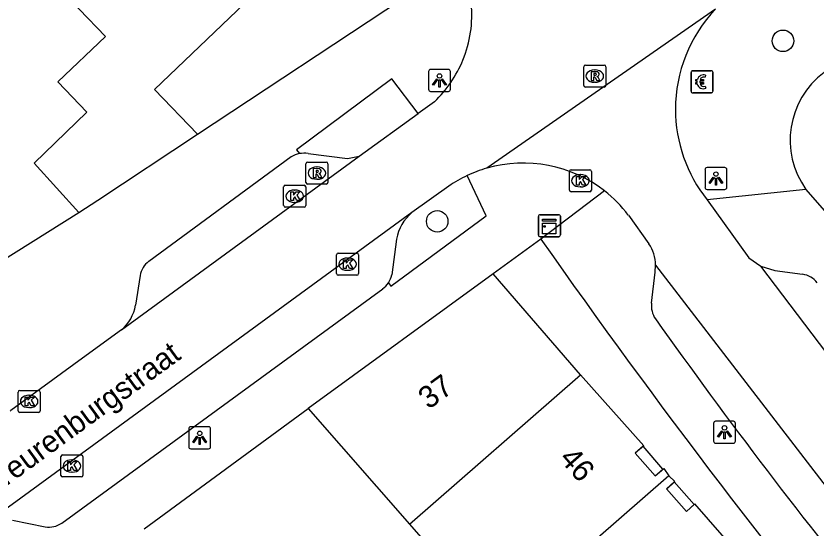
# Model space of a CAD drawing. Extents: x 161772 to 163123, y 383092 to 383917.
# Drawn here: x 162216.99 to 162253.34, y 383316.84 to 383340.11 of the extents above; entities that cross this region are included whole.
import ezdxf

# ---------------------------------------------------------------- set-up
doc = ezdxf.new("R2010")
doc.units = 0
for name, color, linetype in [('IMGEO_Betaalautomaat', 7, 'Continuous'), ('IMGEO_Boom', 7, 'Continuous'), ('IMGEO_Kast', 7, 'Continuous'), ('IMGEO_Kolk', 7, 'Continuous'), ('IMGEO_Lichtpunt', 7, 'Continuous'), ('IMGEO_Muur', 7, 'Continuous'), ('IMGEO_Openbare_ruimte_label', 7, 'Continuous'), ('IMGEO_Pand', 7, 'Continuous'), ('IMGEO_Pand_nummerreeks', 7, 'Continuous'), ('IMGEO_Pand_overbouw', 7, 'Continuous'), ('IMGEO_Parkeervlak_open', 7, 'Continuous'), ('IMGEO_Rijbaan_lokaal_open', 7, 'Continuous'), ('IMGEO_Rioolput', 7, 'Continuous'), ('IMGEO_Voetpad_open', 7, 'Continuous')]:
    doc.layers.add(name, color=color, linetype=linetype)

msp = doc.modelspace()

# ---------------------------------------------------------------- linework, layer by layer
at = {"layer": 'IMGEO_Betaalautomaat'}
for p, q in [((162247.657, 383336.696), (162247.657, 383337.537)), ((162247.657, 383337.537), (162247.657, 383336.696)), ((162247.732, 383337.62), (162248.573, 383337.62)), ((162248.573, 383337.62), (162247.732, 383337.62)), ((162248.319, 383337.425), (162248.302, 383337.325)), ((162248.656, 383337.546), (162248.656, 383336.705)), ((162248.656, 383336.705), (162248.656, 383337.546)), ((162247.94, 383337.084), (162247.94, 383337.152)), ((162248.061, 383337.152), (162248.061, 383337.084)), ((162248.306, 383336.919), (162248.328, 383336.832)), ((162248.582, 383336.621), (162247.741, 383336.621)), ((162247.741, 383336.621), (162248.582, 383336.621))]:
    msp.add_line(p, q, dxfattribs=at)
for points in [[(162247.94, 383337.152), (162247.871, 383337.152), (162247.871, 383337.221), (162247.95, 383337.221)], [(162247.945, 383337.015), (162247.871, 383337.015), (162247.871, 383337.084), (162247.94, 383337.084)], [(162248.072, 383337.221), (162248.219, 383337.221), (162248.219, 383337.152), (162248.061, 383337.152)], [(162248.061, 383337.084), (162248.219, 383337.084), (162248.219, 383337.015), (162248.075, 383337.015)]]:
    msp.add_lwpolyline(points, dxfattribs=at)
for centre, radius, start, end in [((162247.735, 383337.543), 0.0779, 92.4484, 184.2845), ((162247.735, 383337.543), 0.0779, 92.4484, 184.2845), ((162248.233, 383337.145), 0.293, 73.014, 165.0139), ((162248.239, 383337.158), 0.179, 69.3236, 159.5683), ((162248.579, 383337.543), 0.0779, 2.4484, 94.2845), ((162248.579, 383337.543), 0.0779, 2.4484, 94.2845), ((162248.206, 383337.07), 0.267, 191.8096, 297.0389), ((162248.239, 383337.085), 0.179, 202.7625, 291.8693), ((162247.735, 383336.699), 0.0779, 182.4484, 274.2845), ((162247.735, 383336.699), 0.0779, 182.4484, 274.2845), ((162248.579, 383336.699), 0.0779, 272.4484, 4.2845), ((162248.579, 383336.699), 0.0779, 272.4484, 4.2845)]:
    msp.add_arc(centre, radius, start, end, dxfattribs=at)
at = {"layer": 'IMGEO_Boom'}
for centre in [(162251.834, 383338.982), (162236.128, 383330.777)]:
    msp.add_circle(centre, 0.489, dxfattribs=at)
at = {"layer": 'IMGEO_Kast'}
for p, q in [((162240.722, 383330.155), (162240.722, 383330.996)), ((162240.722, 383330.996), (162240.722, 383330.155)), ((162240.797, 383331.08), (162241.638, 383331.08)), ((162241.638, 383331.08), (162240.797, 383331.08)), ((162241.722, 383331.005), (162241.722, 383330.164)), ((162241.722, 383330.164), (162241.722, 383331.005)), ((162241.647, 383330.08), (162240.806, 383330.08)), ((162240.806, 383330.08), (162241.647, 383330.08))]:
    msp.add_line(p, q, dxfattribs=at)
for points in [[(162240.917, 383330.87), (162241.517, 383330.87), (162241.517, 383330.785), (162240.917, 383330.785), (162240.917, 383330.87)], [(162240.917, 383330.695), (162241.517, 383330.695), (162241.517, 383330.206), (162240.917, 383330.206), (162240.917, 383330.695)]]:
    msp.add_lwpolyline(points, dxfattribs=at)
msp.add_circle((162241.001, 383330.544), 0.0377, dxfattribs=at)
for centre, start, end in [((162240.8, 383331.002), 92.4484, 184.2845), ((162240.8, 383331.002), 92.4484, 184.2845), ((162241.644, 383331.002), 2.4484, 94.2845), ((162241.644, 383331.002), 2.4484, 94.2845), ((162240.8, 383330.158), 182.4484, 274.2845), ((162240.8, 383330.158), 182.4484, 274.2845), ((162241.644, 383330.158), 272.4484, 4.2845), ((162241.644, 383330.158), 272.4484, 4.2845)]:
    msp.add_arc(centre, 0.0779, start, end, dxfattribs=at)
at = {"layer": 'IMGEO_Kolk'}
for p, q in [((162242.134, 383332.197), (162242.134, 383333.049)), ((162242.209, 383333.123), (162243.061, 383333.123)), ((162243.135, 383333.049), (162243.135, 383332.197)), ((162242.622, 383332.903), (162242.647, 383332.903)), ((162229.151, 383331.494), (162229.151, 383332.346)), ((162229.226, 383332.42), (162230.078, 383332.42)), ((162229.639, 383332.2), (162229.664, 383332.2)), ((162230.152, 383332.346), (162230.152, 383331.494)), ((162242.645, 383332.343), (162242.62, 383332.343)), ((162243.061, 383332.123), (162242.209, 383332.123)), ((162229.662, 383331.64), (162229.637, 383331.64)), ((162230.078, 383331.42), (162229.226, 383331.42)), ((162231.628, 383329.33), (162232.48, 383329.33)), ((162231.553, 383328.404), (162231.553, 383329.256)), ((162232.041, 383329.11), (162232.066, 383329.11)), ((162232.554, 383329.256), (162232.554, 383328.404)), ((162232.48, 383328.33), (162231.628, 383328.33)), ((162232.064, 383328.55), (162232.039, 383328.55)), ((162217.088, 383322.166), (162217.088, 383323.018)), ((162217.163, 383323.092), (162218.015, 383323.092)), ((162217.576, 383322.872), (162217.601, 383322.872)), ((162218.089, 383323.018), (162218.089, 383322.166)), ((162218.015, 383322.092), (162217.163, 383322.092)), ((162217.599, 383322.312), (162217.574, 383322.312)), ((162219.029, 383319.23), (162219.029, 383320.082)), ((162219.104, 383320.156), (162219.956, 383320.156)), ((162219.517, 383319.936), (162219.542, 383319.936)), ((162220.03, 383320.082), (162220.03, 383319.23)), ((162219.956, 383319.156), (162219.104, 383319.156)), ((162219.54, 383319.376), (162219.515, 383319.376))]:
    msp.add_line(p, q, dxfattribs=at)
for points in [[(162242.134, 383332.197), (162242.134, 383333.049)], [(162242.209, 383333.123), (162243.061, 383333.123)], [(162243.135, 383333.049), (162243.135, 383332.197)], [(162242.455, 383332.823), (162242.578, 383332.823), (162242.578, 383332.672), (162242.708, 383332.823), (162242.872, 383332.823), (162242.726, 383332.672), (162242.879, 383332.423), (162242.727, 383332.423), (162242.642, 383332.587), (162242.578, 383332.52), (162242.578, 383332.423), (162242.455, 383332.423), (162242.455, 383332.823)], [(162229.151, 383331.494), (162229.151, 383332.346)], [(162229.226, 383332.42), (162230.078, 383332.42)], [(162230.152, 383332.346), (162230.152, 383331.494)], [(162229.472, 383332.12), (162229.595, 383332.12), (162229.595, 383331.969), (162229.725, 383332.12), (162229.889, 383332.12), (162229.743, 383331.969), (162229.896, 383331.72), (162229.744, 383331.72), (162229.659, 383331.884), (162229.595, 383331.817), (162229.595, 383331.72), (162229.472, 383331.72), (162229.472, 383332.12)], [(162243.061, 383332.123), (162242.209, 383332.123)], [(162230.078, 383331.42), (162229.226, 383331.42)], [(162231.628, 383329.33), (162232.48, 383329.33)], [(162231.553, 383328.404), (162231.553, 383329.256)], [(162231.874, 383329.03), (162231.997, 383329.03), (162231.997, 383328.879), (162232.127, 383329.03), (162232.291, 383329.03), (162232.145, 383328.879), (162232.298, 383328.63), (162232.146, 383328.63), (162232.061, 383328.794), (162231.997, 383328.727), (162231.997, 383328.63), (162231.874, 383328.63), (162231.874, 383329.03)], [(162232.554, 383329.256), (162232.554, 383328.404)], [(162232.48, 383328.33), (162231.628, 383328.33)], [(162217.088, 383322.166), (162217.088, 383323.018)], [(162217.163, 383323.092), (162218.015, 383323.092)], [(162217.409, 383322.792), (162217.532, 383322.792), (162217.532, 383322.641), (162217.662, 383322.792), (162217.826, 383322.792), (162217.68, 383322.641), (162217.833, 383322.392), (162217.681, 383322.392), (162217.596, 383322.556), (162217.532, 383322.489), (162217.532, 383322.392), (162217.409, 383322.392), (162217.409, 383322.792)], [(162218.089, 383323.018), (162218.089, 383322.166)], [(162218.015, 383322.092), (162217.163, 383322.092)], [(162219.029, 383319.23), (162219.029, 383320.082)], [(162219.104, 383320.156), (162219.956, 383320.156)], [(162219.35, 383319.856), (162219.473, 383319.856), (162219.473, 383319.705), (162219.603, 383319.856), (162219.767, 383319.856), (162219.621, 383319.705), (162219.774, 383319.456), (162219.622, 383319.456), (162219.537, 383319.62), (162219.473, 383319.553), (162219.473, 383319.456), (162219.35, 383319.456), (162219.35, 383319.856)], [(162220.03, 383320.082), (162220.03, 383319.23)], [(162219.956, 383319.156), (162219.104, 383319.156)]]:
    msp.add_lwpolyline(points, dxfattribs=at)
for centre, start, end in [((162242.211, 383333.047), 91.552, 178.448), ((162242.211, 383333.047), 91.552, 178.448), ((162243.059, 383333.047), 1.552, 88.448), ((162243.059, 383333.047), 1.552, 88.448), ((162229.228, 383332.344), 91.552, 178.448), ((162229.228, 383332.344), 91.552, 178.448), ((162230.076, 383332.344), 1.552, 88.448), ((162230.076, 383332.344), 1.552, 88.448), ((162242.211, 383332.199), 181.552, 268.448), ((162242.211, 383332.199), 181.552, 268.448), ((162243.059, 383332.199), 271.552, 358.448), ((162243.059, 383332.199), 271.552, 358.448), ((162229.228, 383331.496), 181.552, 268.448), ((162229.228, 383331.496), 181.552, 268.448), ((162230.076, 383331.496), 271.552, 358.448), ((162230.076, 383331.496), 271.552, 358.448), ((162231.63, 383329.254), 91.552, 178.448), ((162231.63, 383329.254), 91.552, 178.448), ((162232.478, 383329.254), 1.552, 88.448), ((162232.478, 383329.254), 1.552, 88.448), ((162231.63, 383328.406), 181.552, 268.448), ((162231.63, 383328.406), 181.552, 268.448), ((162232.478, 383328.406), 271.552, 358.448), ((162232.478, 383328.406), 271.552, 358.448), ((162217.165, 383323.016), 91.552, 178.448), ((162217.165, 383323.016), 91.552, 178.448), ((162218.013, 383323.016), 1.552, 88.448), ((162218.013, 383323.016), 1.552, 88.448), ((162217.165, 383322.168), 181.552, 268.448), ((162217.165, 383322.168), 181.552, 268.448), ((162218.013, 383322.168), 271.552, 358.448), ((162218.013, 383322.168), 271.552, 358.448), ((162219.106, 383320.08), 91.552, 178.448), ((162219.106, 383320.08), 91.552, 178.448), ((162219.954, 383320.08), 1.552, 88.448), ((162219.954, 383320.08), 1.552, 88.448), ((162219.106, 383319.232), 181.552, 268.448), ((162219.106, 383319.232), 181.552, 268.448), ((162219.954, 383319.232), 271.552, 358.448), ((162219.954, 383319.232), 271.552, 358.448)]:
    msp.add_arc(centre, 0.0765, start, end, dxfattribs=at)
for centre, major_axis, ratio, start_param, end_param in [((162242.621, 383332.623), (-0.387, 0.002), 0.722429, 4.712389, 7.853982), ((162242.646, 383332.623), (-0.39, 0.002), 0.717154, 1.570796, 4.712389), ((162229.638, 383331.92), (-0.387, 0.002), 0.722429, 4.712389, 7.853982), ((162229.663, 383331.92), (-0.39, 0.002), 0.717154, 1.570796, 4.712389), ((162232.04, 383328.83), (-0.387, 0.002), 0.722429, 4.712389, 7.853982), ((162232.065, 383328.83), (-0.39, 0.002), 0.717154, 1.570796, 4.712389), ((162217.575, 383322.592), (-0.387, 0.002), 0.722429, 4.712389, 7.853982), ((162217.6, 383322.592), (-0.39, 0.002), 0.717154, 1.570796, 4.712389), ((162219.516, 383319.656), (-0.387, 0.002), 0.722429, 4.712389, 7.853982), ((162219.541, 383319.656), (-0.39, 0.002), 0.717154, 1.570796, 4.712389)]:
    msp.add_ellipse(centre, major_axis=major_axis, ratio=ratio, start_param=start_param, end_param=end_param, dxfattribs=at)
at = {"layer": 'IMGEO_Lichtpunt'}
for p, q in [((162236.634, 383337.682), (162235.826, 383337.682)), ((162236.634, 383337.682), (162235.826, 383337.682)), ((162235.732, 383337.587), (162235.732, 383336.78)), ((162235.732, 383337.587), (162235.732, 383336.78)), ((162236.728, 383336.78), (162236.728, 383337.587)), ((162236.728, 383336.78), (162236.728, 383337.587)), ((162235.826, 383336.686), (162236.634, 383336.686)), ((162235.826, 383336.686), (162236.634, 383336.686)), ((162248.293, 383333.128), (162248.293, 383332.321)), ((162248.293, 383333.128), (162248.293, 383332.321)), ((162249.195, 383333.223), (162248.387, 383333.223)), ((162249.195, 383333.223), (162248.387, 383333.223)), ((162249.289, 383332.321), (162249.289, 383333.128)), ((162249.289, 383332.321), (162249.289, 383333.128)), ((162248.387, 383332.227), (162249.195, 383332.227)), ((162248.387, 383332.227), (162249.195, 383332.227)), ((162249.582, 383321.687), (162248.774, 383321.687)), ((162249.582, 383321.687), (162248.774, 383321.687)), ((162224.837, 383321.342), (162224.837, 383320.535)), ((162224.837, 383321.342), (162224.837, 383320.535)), ((162225.739, 383321.437), (162224.931, 383321.437)), ((162225.739, 383321.437), (162224.931, 383321.437)), ((162225.833, 383320.535), (162225.833, 383321.342)), ((162225.833, 383320.535), (162225.833, 383321.342)), ((162248.68, 383321.592), (162248.68, 383320.785)), ((162248.68, 383321.592), (162248.68, 383320.785)), ((162249.676, 383320.785), (162249.676, 383321.592)), ((162249.676, 383320.785), (162249.676, 383321.592)), ((162248.774, 383320.691), (162249.582, 383320.691)), ((162248.774, 383320.691), (162249.582, 383320.691)), ((162224.931, 383320.441), (162225.739, 383320.441)), ((162224.931, 383320.441), (162225.739, 383320.441))]:
    msp.add_line(p, q, dxfattribs=at)
for points in [[(162236.106, 383337.251), (162236.145, 383337.223), (162235.957, 383336.961), (162235.919, 383336.988), (162236.106, 383337.251)], [(162236.208, 383337.203), (162236.255, 383337.203), (162236.255, 383336.881), (162236.208, 383336.881), (162236.208, 383337.203)], [(162236.318, 383337.223), (162236.356, 383337.25), (162236.543, 383336.988), (162236.504, 383336.96), (162236.318, 383337.223)], [(162248.667, 383332.792), (162248.706, 383332.764), (162248.518, 383332.502), (162248.48, 383332.529), (162248.667, 383332.792)], [(162248.769, 383332.744), (162248.816, 383332.744), (162248.816, 383332.422), (162248.769, 383332.422), (162248.769, 383332.744)], [(162248.879, 383332.764), (162248.917, 383332.791), (162249.104, 383332.529), (162249.065, 383332.501), (162248.879, 383332.764)], [(162225.211, 383321.006), (162225.25, 383320.978), (162225.062, 383320.716), (162225.024, 383320.743), (162225.211, 383321.006)], [(162225.313, 383320.958), (162225.36, 383320.958), (162225.36, 383320.636), (162225.313, 383320.636), (162225.313, 383320.958)], [(162225.423, 383320.978), (162225.461, 383321.005), (162225.648, 383320.743), (162225.609, 383320.715), (162225.423, 383320.978)], [(162249.054, 383321.256), (162249.093, 383321.228), (162248.905, 383320.966), (162248.867, 383320.993), (162249.054, 383321.256)], [(162249.156, 383321.208), (162249.203, 383321.208), (162249.203, 383320.886), (162249.156, 383320.886), (162249.156, 383321.208)], [(162249.266, 383321.228), (162249.304, 383321.255), (162249.491, 383320.993), (162249.452, 383320.965), (162249.266, 383321.228)]]:
    msp.add_lwpolyline(points, dxfattribs=at)
for centre in [(162236.231, 383337.385), (162248.792, 383332.926), (162249.179, 383321.39), (162225.336, 383321.14)]:
    msp.add_circle(centre, 0.0994, dxfattribs=at)
for centre, start, end in [((162235.826, 383337.587), 90, 180), ((162235.826, 383337.587), 90, 180), ((162236.634, 383337.587), 0, 90), ((162236.634, 383337.587), 0, 90), ((162235.826, 383336.78), 180, 270), ((162235.826, 383336.78), 180, 270), ((162236.634, 383336.78), 270, 0), ((162236.634, 383336.78), 270, 360), ((162248.387, 383333.128), 90, 180), ((162248.387, 383333.128), 90, 180), ((162249.195, 383333.128), 0, 90), ((162249.195, 383333.128), 0, 90), ((162248.387, 383332.321), 180, 270), ((162248.387, 383332.321), 180, 270), ((162249.195, 383332.321), 270, 0), ((162249.195, 383332.321), 270, 360), ((162248.774, 383321.592), 90, 180), ((162248.774, 383321.592), 90, 180), ((162249.582, 383321.592), 0, 90), ((162249.582, 383321.592), 0, 90), ((162224.931, 383321.342), 90, 180), ((162224.931, 383321.342), 90, 180), ((162225.739, 383321.342), 0, 90), ((162225.739, 383321.342), 0, 90), ((162248.774, 383320.785), 180, 270), ((162248.774, 383320.785), 180, 270), ((162249.582, 383320.785), 270, 0), ((162249.582, 383320.785), 270, 360), ((162224.931, 383320.535), 180, 270), ((162224.931, 383320.535), 180, 270), ((162225.739, 383320.535), 270, 0), ((162225.739, 383320.535), 270, 360)]:
    msp.add_arc(centre, 0.0946, start, end, dxfattribs=at)
at = {"layer": 'IMGEO_Muur'}
msp.add_lwpolyline([(162222.811, 383316.795), (162230.269, 383322.276)], dxfattribs=at)
at = {"layer": 'IMGEO_Pand'}
for points in [[(162219.852, 383331.173), (162217.82, 383333.426), (162220.215, 383335.738), (162218.896, 383337.116), (162221.05, 383339.177), (162217.472, 383342.916), (162219.962, 383345.299), (162223.574, 383348.756), (162229.421, 383342.648), (162223.28, 383336.772), (162225.23, 383334.734)], [(162219.852, 383331.173), (162220.701, 383331.735), (162225.23, 383334.734)], [(162238.672, 383328.397), (162230.269, 383322.276)], [(162242.637, 383323.807), (162238.672, 383328.397)], [(162234.866, 383317.016), (162242.637, 383323.807)], [(162242.637, 383323.807), (162245.511, 383320.576), (162245.119, 383320.233), (162246.024, 383319.206), (162246.418, 383319.546), (162246.65, 383319.213)], [(162230.269, 383322.276), (162234.866, 383317.016)], [(162246.65, 383319.213), (162238.88, 383312.423)], [(162249.698, 383313.507), (162250.829, 383314.493), (162247.83, 383317.934), (162247.446, 383317.58), (162246.543, 383318.623), (162246.928, 383318.957), (162246.65, 383319.213)], [(162234.866, 383317.016), (162238.88, 383312.423)]]:
    msp.add_lwpolyline(points, dxfattribs=at)
at = {"layer": 'IMGEO_Pand_overbouw'}
for points in [[(162245.482, 383320.55), (162245.119, 383320.233), (162246.024, 383319.206), (162246.384, 383319.517)], [(162246.899, 383318.932), (162246.543, 383318.623), (162247.446, 383317.58), (162247.804, 383317.91)]]:
    msp.add_lwpolyline(points, close=True, dxfattribs=at)
at = {"layer": 'IMGEO_Parkeervlak_open'}
for points in [[(162230.259, 383333.856), (162232.056, 383333.627), (162232.588, 383333.742)], [(162234.28, 383329.974), (162234.067, 383328.338)]]:
    msp.add_lwpolyline(points, dxfattribs=at)
for centre, radius, start, end in [((162230.066, 383332.775), 1.098, 79.9008, 100.678), ((162236.19, 383329.663), 1.935, 128.664, 170.7519), ((162232.945, 383328.633), 1.16, 326.2846, 345.2736)]:
    msp.add_arc(centre, radius, start, end, dxfattribs=at)
at = {"layer": 'IMGEO_Rijbaan_lokaal_open'}
for points in [[(162248.767, 383340.426), (162238.381, 383333.192)], [(162236.001, 383336.216), (162235.267, 383335.684)], [(162232.588, 383333.742), (162235.267, 383335.684)], [(162221.778, 383325.843), (162232.588, 383333.742)], [(162236.655, 383332.38), (162234.981, 383331.174)], [(162234.981, 383331.174), (162215.461, 383316.922)], [(162221.778, 383325.843), (162220.009, 383324.55), (162216.752, 383322.174), (162216.726, 383322.155)]]:
    msp.add_lwpolyline(points, dxfattribs=at)
for centre, radius, start, end in [((162232.246, 383340.173), 5.455, 337.7733, 5.3048), ((162232.236, 383340.181), 5.467, 313.5161, 337.7319), ((162239.809, 383328.029), 5.357, 105.4579, 115.6963), ((162239.992, 383327.518), 5.897, 115.1466, 124.4619)]:
    msp.add_arc(centre, radius, start, end, dxfattribs=at)
at = {"layer": 'IMGEO_Rioolput'}
for p, q in [((162242.786, 383336.954), (162242.786, 383337.806)), ((162242.861, 383337.88), (162243.713, 383337.88)), ((162243.274, 383337.66), (162243.299, 383337.66)), ((162243.787, 383337.806), (162243.787, 383336.954)), ((162243.297, 383337.1), (162243.272, 383337.1)), ((162243.713, 383336.88), (162242.861, 383336.88)), ((162230.16, 383332.546), (162230.16, 383333.398)), ((162230.235, 383333.472), (162231.087, 383333.472)), ((162231.161, 383333.398), (162231.161, 383332.546)), ((162230.648, 383333.252), (162230.673, 383333.252)), ((162230.671, 383332.692), (162230.646, 383332.692)), ((162231.087, 383332.472), (162230.235, 383332.472))]:
    msp.add_line(p, q, dxfattribs=at)
for points in [[(162242.786, 383336.954), (162242.786, 383337.806)], [(162242.861, 383337.88), (162243.713, 383337.88)], [(162243.787, 383337.806), (162243.787, 383336.954)], [(162243.375, 383337.578), (162243.123, 383337.58), (162243.123, 383337.18)], [(162243.123, 383337.18), (162243.247, 383337.18), (162243.247, 383337.342), (162243.258, 383337.342)], [(162243.301, 383337.499), (162243.247, 383337.499), (162243.247, 383337.418)], [(162243.247, 383337.418), (162243.299, 383337.418)], [(162243.305, 383337.313), (162243.376, 383337.18), (162243.516, 383337.18), (162243.451, 383337.306)], [(162243.713, 383336.88), (162242.861, 383336.88)], [(162230.16, 383332.546), (162230.16, 383333.398)], [(162230.235, 383333.472), (162231.087, 383333.472)], [(162231.161, 383333.398), (162231.161, 383332.546)], [(162230.749, 383333.17), (162230.497, 383333.172), (162230.497, 383332.772)], [(162230.497, 383332.772), (162230.621, 383332.772), (162230.621, 383332.934), (162230.632, 383332.934)], [(162230.675, 383333.091), (162230.621, 383333.091), (162230.621, 383333.01)], [(162230.621, 383333.01), (162230.673, 383333.01)], [(162230.679, 383332.905), (162230.75, 383332.772), (162230.89, 383332.772), (162230.825, 383332.898)], [(162231.087, 383332.472), (162230.235, 383332.472)]]:
    msp.add_lwpolyline(points, dxfattribs=at)
for centre, radius, start, end in [((162242.863, 383337.804), 0.0765, 91.552, 178.448), ((162242.863, 383337.804), 0.0765, 91.552, 178.448), ((162243.711, 383337.804), 0.0765, 1.552, 88.448), ((162243.711, 383337.804), 0.0765, 1.552, 88.448), ((162243.257, 383337.289), 0.0533, 26.0293, 88.6989), ((162243.283, 383337.607), 0.19, 274.7715, 282.9687), ((162243.307, 383337.403), 0.0964, 77.0061, 93.1865), ((162243.321, 383337.46), 0.0378, 276.6634, 79.6772), ((162243.374, 383337.468), 0.109, 350.3612, 89.416), ((162243.372, 383337.468), 0.112, 277.5842, 350.9817), ((162243.356, 383337.253), 0.108, 29.5134, 73.7905), ((162242.863, 383336.956), 0.0765, 181.552, 268.448), ((162242.863, 383336.956), 0.0765, 181.552, 268.448), ((162243.711, 383336.956), 0.0765, 271.552, 358.448), ((162243.711, 383336.956), 0.0765, 271.552, 358.448), ((162230.237, 383333.396), 0.0765, 91.552, 178.448), ((162230.237, 383333.396), 0.0765, 91.552, 178.448), ((162231.085, 383333.396), 0.0765, 1.552, 88.448), ((162231.085, 383333.396), 0.0765, 1.552, 88.448), ((162230.631, 383332.881), 0.0533, 26.0293, 88.6989), ((162230.657, 383333.199), 0.19, 274.7715, 282.9687), ((162230.681, 383332.995), 0.0964, 77.0061, 93.1865), ((162230.695, 383333.052), 0.0378, 276.6634, 79.6772), ((162230.748, 383333.06), 0.109, 350.3612, 89.416), ((162230.746, 383333.06), 0.112, 277.5842, 350.9817), ((162230.73, 383332.845), 0.108, 29.5134, 73.7905), ((162230.237, 383332.548), 0.0765, 181.552, 268.448), ((162230.237, 383332.548), 0.0765, 181.552, 268.448), ((162231.085, 383332.548), 0.0765, 271.552, 358.448), ((162231.085, 383332.548), 0.0765, 271.552, 358.448)]:
    msp.add_arc(centre, radius, start, end, dxfattribs=at)
for centre, major_axis, ratio, start_param, end_param in [((162243.273, 383337.38), (-0.387, 0.002), 0.722429, 4.712389, 7.853982), ((162243.298, 383337.38), (-0.39, 0.002), 0.717154, 1.570796, 4.712389), ((162230.647, 383332.972), (-0.387, 0.002), 0.722429, 4.712389, 7.853982), ((162230.672, 383332.972), (-0.39, 0.002), 0.717154, 1.570796, 4.712389)]:
    msp.add_ellipse(centre, major_axis=major_axis, ratio=ratio, start_param=start_param, end_param=end_param, dxfattribs=at)
at = {"layer": 'IMGEO_Voetpad_open'}
for points in [[(162225.23, 383334.734), (162234.551, 383340.908)], [(162235.267, 383335.684), (162234.059, 383337.249), (162229.739, 383334.029), (162229.863, 383333.854)], [(162229.494, 383333.709), (162223.02, 383328.959)], [(162233.91, 383327.989), (162234.021, 383327.833), (162238.357, 383331.021), (162237.486, 383332.856)], [(162252.881, 383332.23), (162248.387, 383331.755)], [(162252.881, 383332.23), (162303.136, 383274.682)], [(162243.726, 383332.161), (162240.833, 383329.97)], [(162248.387, 383331.755), (162250.29, 383329.123), (162250.836, 383328.738)], [(162206.249, 383322.642), (162219.852, 383331.173)], [(162244.81, 383331.063), (162245.743, 383329.757)], [(162240.833, 383329.97), (162238.672, 383328.397)], [(162245.865, 383327.063), (162246.023, 383328.474), (162246.046, 383328.79)], [(162246.046, 383328.79), (162259.218, 383311.668)], [(162298.703, 383271.865), (162274.575, 383300.18), (162259.166, 383317.749), (162250.836, 383328.738)], [(162250.836, 383328.738), (162251.466, 383328.544), (162252.73, 383328.371)], [(162222.631, 383328.314), (162222.418, 383326.966)], [(162219.066, 383317.059), (162233.649, 383327.709)], [(162222.811, 383316.795), (162230.269, 383322.276)], [(162216.832, 383317.196), (162218.318, 383316.897)]]:
    msp.add_lwpolyline(points, dxfattribs=at)
for centre, radius, start, end in [((162253.571, 383335.871), 6.62, 136.5271, 180.0348), ((162256.003, 383334.469), 3.842, 126.8107, 215.6484), ((162253.566, 383335.87), 6.615, 180.0286, 218.472), ((162230.06, 383332.81), 1.062, 100.6947, 122.2103), ((162240.042, 383327.433), 5.994, 52.0752, 106.0893), ((162240.007, 383327.405), 6.037, 37.2904, 51.9744), ((162521.109, 383526.552), 342.343, 215.04537, 219.66046), ((162244.296, 383328.773), 1.75, 0.5676, 34.2281), ((162223.702, 383328.108), 1.091, 128.7143, 169.0972), ((162252.571, 383327.332), 1.051, 38.4191, 81.3148), ((162232.943, 383328.628), 1.159, 307.5059, 326.5169), ((162220.618, 383327.248), 1.822, 309.5488, 351.0934), ((162246.877, 383326.931), 1.021, 172.57, 215.0896), ((162457.082, 383476.267), 258.872, 215.39009, 219.17644), ((162218.506, 383317.835), 0.957, 258.6527, 305.7878)]:
    msp.add_arc(centre, radius, start, end, dxfattribs=at)

# ---------------------------------------------------------------- texts
at = {"layer": 'IMGEO_Openbare_ruimte_label'}
msp.add_text('Treurenburgstraat', height=1, rotation=36.1368, dxfattribs=at).set_placement((162215.904, 383318.255))
at = {"layer": 'IMGEO_Pand_nummerreeks'}
for s, rotation, p in [('37', 36.0697, (162235.736, 383322.201)), ('46', 311.1492, (162241.632, 383319.972))]:
    msp.add_text(s, height=1, rotation=rotation, dxfattribs=at).set_placement(p)

doc.saveas('drawing.dxf')
